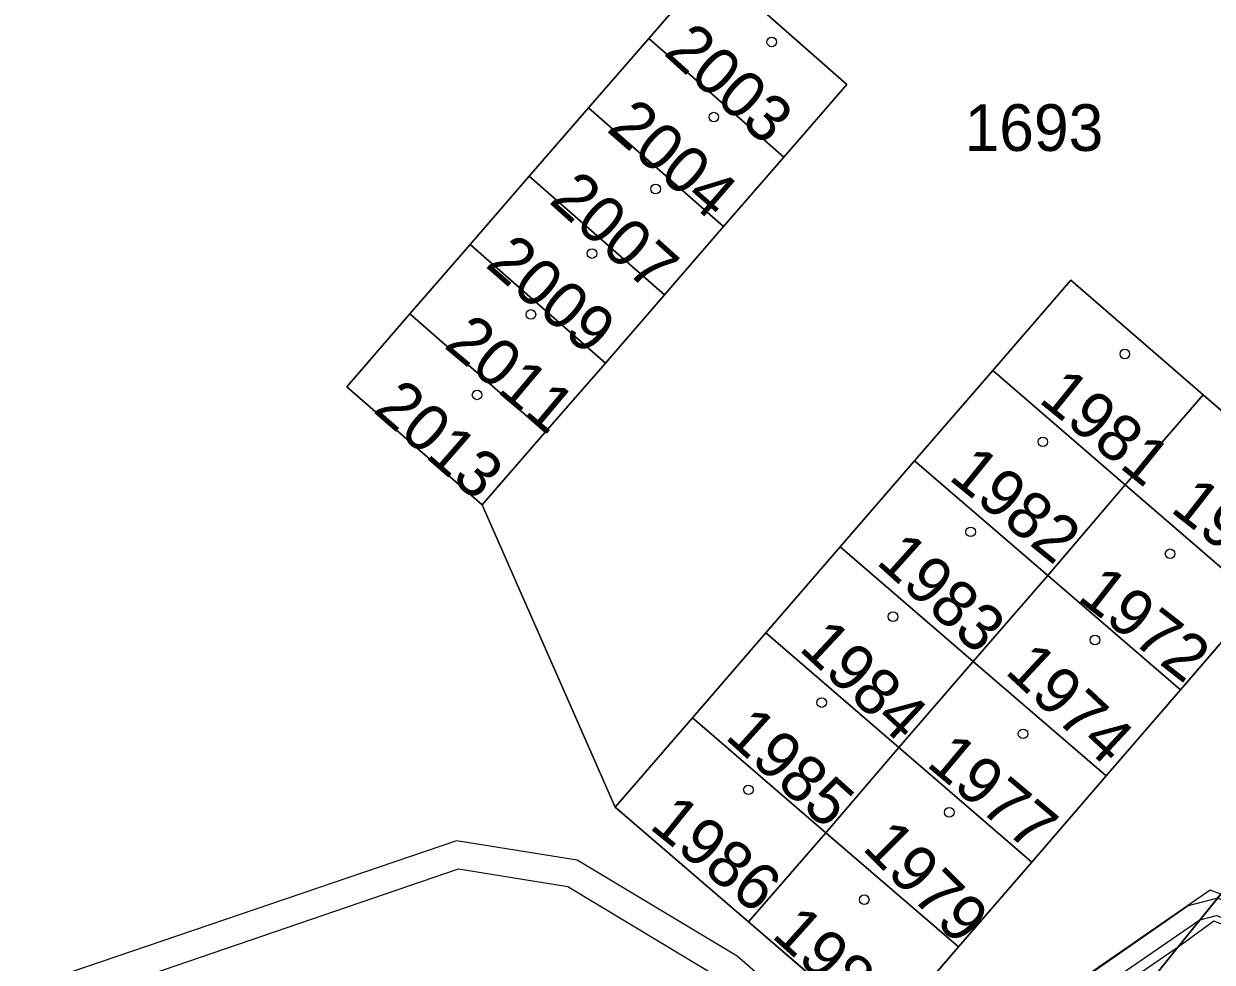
# Model space of a CAD drawing. Extents: x -689422 to -685210, y -987725 to -982160.
# Drawn here: x -687007.98 to -686964.66, y -985054.34 to -985020.15 of the extents above; entities that cross this region are included whole.
import ezdxf

# ---------------------------------------------------------------- set-up
doc = ezdxf.new("R2010")
doc.units = 0
for name, color, linetype in [('KN_Budovy', 7, 'Continuous'), ('KN_Hranice_parcel', 7, 'Continuous'), ('KN_Parcelni cisla', 7, 'Continuous'), ('KN_Polygon parcely', 7, 'Continuous'), ('KN_POZEMKY_OSTATNI PLOCHA', 7, 'Continuous'), ('KN_POZEMKY_ZASTAVENA PLOCHA', 7, 'Continuous'), ('KN_VYUZITI_17_ostatni plocha_ostatni komunikace', 7, 'Continuous'), ('KN_VYUZITI_23_ostatni plocha_manipulacni plocha', 7, 'Continuous'), ('KN_VYUZITI_26_ostatni plocha_jina plocha', 7, 'Continuous'), ('KN_Věcná břemena k části', 7, 'Continuous'), ('KN_Značky budov', 7, 'Continuous')]:
    doc.layers.add(name, color=color, linetype=linetype)

msp = doc.modelspace()

# ---------------------------------------------------------------- linework, layer by layer
at = {"layer": 'KN_Budovy'}
for points in [[(-686982.9, -985018.03), (-686985.2, -985020.68), (-686980.28, -985025.01), (-686977.98, -985022.36)], [(-686985.2, -985020.68), (-686987.4, -985023.21), (-686982.47, -985027.53), (-686980.28, -985025.01)], [(-686987.4, -985023.21), (-686989.56, -985025.7), (-686984.63, -985030.02), (-686982.47, -985027.53)], [(-686989.56, -985025.7), (-686991.71, -985028.19), (-686986.78, -985032.51), (-686984.63, -985030.02)], [(-686986.78, -985032.51), (-686991.71, -985028.19), (-686993.91, -985030.72), (-686988.97, -985035.03)], [(-686969.82, -985029.49), (-686972.66, -985032.78), (-686967.83, -985036.95), (-686964.99, -985033.67)], [(-686991.27, -985037.68), (-686988.97, -985035.03), (-686993.91, -985030.72), (-686996.21, -985033.37)], [(-686972.66, -985032.78), (-686975.51, -985036.07), (-686970.66, -985040.25), (-686967.83, -985036.95)], [(-686960.16, -985037.86), (-686964.99, -985033.67), (-686967.83, -985036.95), (-686962.99, -985041.13)], [(-686970.66, -985040.25), (-686975.51, -985036.07), (-686978.22, -985039.2), (-686973.37, -985043.38)], [(-686965.82, -985044.42), (-686962.99, -985041.13), (-686967.83, -985036.95), (-686970.66, -985040.25)], [(-686978.22, -985039.2), (-686980.93, -985042.34), (-686976.08, -985046.52), (-686973.37, -985043.38)], [(-686968.53, -985047.55), (-686965.82, -985044.42), (-686970.66, -985040.25), (-686973.37, -985043.38)], [(-686980.93, -985042.34), (-686983.61, -985045.44), (-686978.75, -985049.62), (-686976.08, -985046.52)], [(-686976.08, -985046.52), (-686971.24, -985050.69), (-686968.53, -985047.55), (-686973.37, -985043.38)], [(-686986.42, -985048.69), (-686981.56, -985052.87), (-686978.75, -985049.62), (-686983.61, -985045.44)], [(-686973.91, -985053.78), (-686971.24, -985050.69), (-686976.08, -985046.52), (-686978.75, -985049.62)], [(-686981.56, -985052.87), (-686976.72, -985057.03), (-686973.91, -985053.78), (-686978.75, -985049.62)]]:
    msp.add_lwpolyline(points, close=True, dxfattribs=at)
at = {"layer": 'KN_Hranice_parcel'}
for p, q in [((-686982.9, -985018.03), (-686985.2, -985020.68)), ((-686985.2, -985020.68), (-686987.4, -985023.21)), ((-686985.2, -985020.68), (-686980.28, -985025.01)), ((-686987.4, -985023.21), (-686989.56, -985025.7)), ((-686987.4, -985023.21), (-686982.47, -985027.53)), ((-686980.28, -985025.01), (-686982.47, -985027.53)), ((-686989.56, -985025.7), (-686991.71, -985028.19)), ((-686989.56, -985025.7), (-686984.63, -985030.02)), ((-686982.47, -985027.53), (-686984.63, -985030.02)), ((-686991.71, -985028.19), (-686993.91, -985030.72)), ((-686991.71, -985028.19), (-686986.78, -985032.51)), ((-686984.63, -985030.02), (-686986.78, -985032.51)), ((-686993.91, -985030.72), (-686988.97, -985035.03)), ((-686986.78, -985032.51), (-686988.97, -985035.03)), ((-686975.51, -985036.07), (-686972.66, -985032.78)), ((-686972.66, -985032.78), (-686967.83, -985036.95)), ((-686964.99, -985033.67), (-686967.83, -985036.95)), ((-686988.97, -985035.03), (-686991.27, -985037.68)), ((-686978.22, -985039.2), (-686975.51, -985036.07)), ((-686975.51, -985036.07), (-686970.66, -985040.25)), ((-686967.83, -985036.95), (-686970.66, -985040.25)), ((-686967.83, -985036.95), (-686962.99, -985041.13)), ((-686991.27, -985037.68), (-686986.42, -985048.69)), ((-686980.93, -985042.34), (-686978.22, -985039.2)), ((-686978.22, -985039.2), (-686973.37, -985043.38)), ((-686970.66, -985040.25), (-686973.37, -985043.38)), ((-686970.66, -985040.25), (-686965.82, -985044.42)), ((-686962.99, -985041.13), (-686965.82, -985044.42)), ((-686983.61, -985045.44), (-686980.93, -985042.34)), ((-686980.93, -985042.34), (-686976.08, -985046.52)), ((-686973.37, -985043.38), (-686976.08, -985046.52)), ((-686973.37, -985043.38), (-686968.53, -985047.55)), ((-686965.82, -985044.42), (-686968.53, -985047.55)), ((-686986.42, -985048.69), (-686983.61, -985045.44)), ((-686983.61, -985045.44), (-686978.75, -985049.62)), ((-686976.08, -985046.52), (-686978.75, -985049.62)), ((-686976.08, -985046.52), (-686971.24, -985050.69)), ((-686968.53, -985047.55), (-686971.24, -985050.69)), ((-686986.42, -985048.69), (-686981.56, -985052.87)), ((-686978.75, -985049.62), (-686981.56, -985052.87)), ((-686978.75, -985049.62), (-686973.91, -985053.78)), ((-686971.24, -985050.69), (-686973.91, -985053.78)), ((-686981.56, -985052.87), (-686976.72, -985057.03)), ((-686973.91, -985053.78), (-686976.72, -985057.03))]:
    msp.add_line(p, q, dxfattribs=at)
for points in [[(-686922.82, -985000.41), (-686954.95, -985040.22), (-686965.9, -985053.78), (-686972.42, -985061.86), (-686995.97, -985078.92)], [(-686982.9, -985018.03), (-686977.98, -985022.36), (-686980.28, -985025.01)], [(-686972.66, -985032.78), (-686969.82, -985029.49), (-686964.99, -985033.67)], [(-686993.91, -985030.72), (-686996.21, -985033.37), (-686991.27, -985037.68)], [(-686964.99, -985033.67), (-686960.16, -985037.86), (-686962.99, -985041.13)]]:
    msp.add_lwpolyline(points, dxfattribs=at)
at = {"layer": 'KN_Polygon parcely'}
for points in [[(-686890.65, -984964.43), (-686900, -984974.94), (-686916.44, -984994.31), (-686922.82, -985000.41), (-686954.95, -985040.22), (-686965.9, -985053.78), (-686972.42, -985061.86), (-686995.97, -985078.92), (-686990.2, -985087.27), (-686975.94, -985072.54), (-686963.43, -985059.62), (-686938.91, -985034.08), (-686924.32, -985014.77), (-686910.26, -984997.29), (-686909.57, -984996.43), (-686890.43, -984975.03)], [(-686972.42, -985061.86), (-686965.9, -985053.78), (-686954.95, -985040.22), (-686922.82, -985000.41)], [(-686976.72, -985057.03), (-686981.56, -985052.87), (-686986.42, -985048.69), (-686991.27, -985037.68), (-686996.21, -985033.37), (-686993.91, -985030.72), (-686991.71, -985028.19), (-686989.56, -985025.7), (-686987.4, -985023.21), (-686985.2, -985020.68), (-686982.9, -985018.03)], [(-686982.9, -985018.03), (-686977.98, -985022.36), (-686980.28, -985025.01), (-686982.47, -985027.53), (-686984.63, -985030.02), (-686986.78, -985032.51), (-686988.97, -985035.03), (-686991.27, -985037.68), (-686986.42, -985048.69), (-686983.61, -985045.44), (-686980.93, -985042.34), (-686978.22, -985039.2), (-686975.51, -985036.07), (-686972.66, -985032.78), (-686969.82, -985029.49), (-686964.99, -985033.67), (-686960.16, -985037.86), (-686962.99, -985041.13), (-686965.82, -985044.42), (-686968.53, -985047.55), (-686971.24, -985050.69), (-686973.91, -985053.78), (-686976.72, -985057.03)]]:
    msp.add_lwpolyline(points, dxfattribs=at)
for points in [[(-686980.28, -985025.01), (-686977.98, -985022.36), (-686982.9, -985018.03), (-686985.2, -985020.68)], [(-686987.4, -985023.21), (-686982.47, -985027.53), (-686980.28, -985025.01), (-686985.2, -985020.68)], [(-686984.63, -985030.02), (-686982.47, -985027.53), (-686987.4, -985023.21), (-686989.56, -985025.7)], [(-686991.71, -985028.19), (-686986.78, -985032.51), (-686984.63, -985030.02), (-686989.56, -985025.7)], [(-686991.71, -985028.19), (-686993.91, -985030.72), (-686988.97, -985035.03), (-686986.78, -985032.51)], [(-686967.83, -985036.95), (-686964.99, -985033.67), (-686969.82, -985029.49), (-686972.66, -985032.78)], [(-686996.21, -985033.37), (-686991.27, -985037.68), (-686988.97, -985035.03), (-686993.91, -985030.72)], [(-686970.66, -985040.25), (-686967.83, -985036.95), (-686972.66, -985032.78), (-686975.51, -985036.07)], [(-686967.83, -985036.95), (-686962.99, -985041.13), (-686960.16, -985037.86), (-686964.99, -985033.67)], [(-686973.37, -985043.38), (-686970.66, -985040.25), (-686975.51, -985036.07), (-686978.22, -985039.2)], [(-686970.66, -985040.25), (-686965.82, -985044.42), (-686962.99, -985041.13), (-686967.83, -985036.95)], [(-686976.08, -985046.52), (-686973.37, -985043.38), (-686978.22, -985039.2), (-686980.93, -985042.34)], [(-686973.37, -985043.38), (-686968.53, -985047.55), (-686965.82, -985044.42), (-686970.66, -985040.25)], [(-686983.61, -985045.44), (-686978.75, -985049.62), (-686976.08, -985046.52), (-686980.93, -985042.34)], [(-686971.24, -985050.69), (-686968.53, -985047.55), (-686973.37, -985043.38), (-686976.08, -985046.52)], [(-686981.56, -985052.87), (-686978.75, -985049.62), (-686983.61, -985045.44), (-686986.42, -985048.69)], [(-686978.75, -985049.62), (-686973.91, -985053.78), (-686971.24, -985050.69), (-686976.08, -985046.52)], [(-686981.56, -985052.87), (-686976.72, -985057.03), (-686973.91, -985053.78), (-686978.75, -985049.62)]]:
    msp.add_lwpolyline(points, close=True, dxfattribs=at)
at = {"layer": 'KN_POZEMKY_OSTATNI PLOCHA'}
for p, q in [((-686982.9, -985018.03), (-686985.2, -985020.68)), ((-686977.98, -985022.36), (-686982.9, -985018.03)), ((-686985.2, -985020.68), (-686987.4, -985023.21)), ((-686980.28, -985025.01), (-686977.98, -985022.36)), ((-686987.4, -985023.21), (-686989.56, -985025.7)), ((-686982.47, -985027.53), (-686980.28, -985025.01)), ((-686989.56, -985025.7), (-686991.71, -985028.19)), ((-686984.63, -985030.02), (-686982.47, -985027.53)), ((-686991.71, -985028.19), (-686993.91, -985030.72)), ((-686969.82, -985029.49), (-686972.66, -985032.78)), ((-686964.99, -985033.67), (-686969.82, -985029.49)), ((-686986.78, -985032.51), (-686984.63, -985030.02)), ((-686993.91, -985030.72), (-686996.21, -985033.37)), ((-686988.97, -985035.03), (-686986.78, -985032.51)), ((-686972.66, -985032.78), (-686975.51, -985036.07)), ((-686996.21, -985033.37), (-686991.27, -985037.68)), ((-686960.16, -985037.86), (-686964.99, -985033.67)), ((-686991.27, -985037.68), (-686988.97, -985035.03)), ((-686975.51, -985036.07), (-686978.22, -985039.2)), ((-686991.27, -985037.68), (-686986.42, -985048.69)), ((-686986.42, -985048.69), (-686991.27, -985037.68)), ((-686978.22, -985039.2), (-686980.93, -985042.34)), ((-686965.9, -985053.78), (-686954.95, -985040.22)), ((-686954.95, -985040.22), (-686965.9, -985053.78)), ((-686965.82, -985044.42), (-686962.99, -985041.13)), ((-686980.93, -985042.34), (-686983.61, -985045.44)), ((-686968.53, -985047.55), (-686965.82, -985044.42)), ((-686983.61, -985045.44), (-686986.42, -985048.69)), ((-686971.24, -985050.69), (-686968.53, -985047.55)), ((-686986.42, -985048.69), (-686981.56, -985052.87)), ((-686973.91, -985053.78), (-686971.24, -985050.69)), ((-686981.56, -985052.87), (-686976.72, -985057.03)), ((-686976.72, -985057.03), (-686973.91, -985053.78)), ((-686972.42, -985061.86), (-686965.9, -985053.78)), ((-686965.9, -985053.78), (-686972.42, -985061.86))]:
    msp.add_line(p, q, dxfattribs=at)
at = {"layer": 'KN_POZEMKY_ZASTAVENA PLOCHA'}
for p, q in [((-686985.2, -985020.68), (-686982.9, -985018.03)), ((-686982.9, -985018.03), (-686977.98, -985022.36)), ((-686987.4, -985023.21), (-686985.2, -985020.68)), ((-686980.28, -985025.01), (-686985.2, -985020.68)), ((-686985.2, -985020.68), (-686980.28, -985025.01)), ((-686977.98, -985022.36), (-686980.28, -985025.01)), ((-686989.56, -985025.7), (-686987.4, -985023.21)), ((-686982.47, -985027.53), (-686987.4, -985023.21)), ((-686987.4, -985023.21), (-686982.47, -985027.53)), ((-686980.28, -985025.01), (-686982.47, -985027.53)), ((-686991.71, -985028.19), (-686989.56, -985025.7)), ((-686989.56, -985025.7), (-686984.63, -985030.02)), ((-686984.63, -985030.02), (-686989.56, -985025.7)), ((-686982.47, -985027.53), (-686984.63, -985030.02)), ((-686993.91, -985030.72), (-686991.71, -985028.19)), ((-686991.71, -985028.19), (-686986.78, -985032.51)), ((-686986.78, -985032.51), (-686991.71, -985028.19)), ((-686972.66, -985032.78), (-686969.82, -985029.49)), ((-686969.82, -985029.49), (-686964.99, -985033.67)), ((-686984.63, -985030.02), (-686986.78, -985032.51)), ((-686996.21, -985033.37), (-686993.91, -985030.72)), ((-686993.91, -985030.72), (-686988.97, -985035.03)), ((-686988.97, -985035.03), (-686993.91, -985030.72)), ((-686986.78, -985032.51), (-686988.97, -985035.03)), ((-686975.51, -985036.07), (-686972.66, -985032.78)), ((-686972.66, -985032.78), (-686967.83, -985036.95)), ((-686967.83, -985036.95), (-686972.66, -985032.78)), ((-686991.27, -985037.68), (-686996.21, -985033.37)), ((-686967.83, -985036.95), (-686964.99, -985033.67)), ((-686964.99, -985033.67), (-686967.83, -985036.95)), ((-686964.99, -985033.67), (-686960.16, -985037.86)), ((-686988.97, -985035.03), (-686991.27, -985037.68)), ((-686978.22, -985039.2), (-686975.51, -985036.07)), ((-686970.66, -985040.25), (-686975.51, -985036.07)), ((-686975.51, -985036.07), (-686970.66, -985040.25)), ((-686970.66, -985040.25), (-686967.83, -985036.95)), ((-686967.83, -985036.95), (-686970.66, -985040.25)), ((-686962.99, -985041.13), (-686967.83, -985036.95)), ((-686967.83, -985036.95), (-686962.99, -985041.13)), ((-686980.93, -985042.34), (-686978.22, -985039.2)), ((-686978.22, -985039.2), (-686973.37, -985043.38)), ((-686973.37, -985043.38), (-686978.22, -985039.2)), ((-686973.37, -985043.38), (-686970.66, -985040.25)), ((-686970.66, -985040.25), (-686973.37, -985043.38)), ((-686965.82, -985044.42), (-686970.66, -985040.25)), ((-686970.66, -985040.25), (-686965.82, -985044.42)), ((-686962.99, -985041.13), (-686965.82, -985044.42)), ((-686983.61, -985045.44), (-686980.93, -985042.34)), ((-686976.08, -985046.52), (-686980.93, -985042.34)), ((-686980.93, -985042.34), (-686976.08, -985046.52)), ((-686973.37, -985043.38), (-686976.08, -985046.52)), ((-686976.08, -985046.52), (-686973.37, -985043.38)), ((-686973.37, -985043.38), (-686968.53, -985047.55)), ((-686968.53, -985047.55), (-686973.37, -985043.38)), ((-686965.82, -985044.42), (-686968.53, -985047.55)), ((-686986.42, -985048.69), (-686983.61, -985045.44)), ((-686983.61, -985045.44), (-686978.75, -985049.62)), ((-686978.75, -985049.62), (-686983.61, -985045.44)), ((-686978.75, -985049.62), (-686976.08, -985046.52)), ((-686976.08, -985046.52), (-686978.75, -985049.62)), ((-686971.24, -985050.69), (-686976.08, -985046.52)), ((-686976.08, -985046.52), (-686971.24, -985050.69)), ((-686968.53, -985047.55), (-686971.24, -985050.69)), ((-686981.56, -985052.87), (-686986.42, -985048.69)), ((-686981.56, -985052.87), (-686978.75, -985049.62)), ((-686978.75, -985049.62), (-686981.56, -985052.87)), ((-686978.75, -985049.62), (-686973.91, -985053.78)), ((-686973.91, -985053.78), (-686978.75, -985049.62)), ((-686971.24, -985050.69), (-686973.91, -985053.78)), ((-686976.72, -985057.03), (-686981.56, -985052.87)), ((-686973.91, -985053.78), (-686976.72, -985057.03))]:
    msp.add_line(p, q, dxfattribs=at)
at = {"layer": 'KN_VYUZITI_17_ostatni plocha_ostatni komunikace'}
for p, q in [((-686965.9, -985053.78), (-686954.95, -985040.22)), ((-686972.42, -985061.86), (-686965.9, -985053.78))]:
    msp.add_line(p, q, dxfattribs=at)
at = {"layer": 'KN_VYUZITI_23_ostatni plocha_manipulacni plocha'}
for p, q in [((-686977.98, -985022.36), (-686982.9, -985018.03)), ((-686980.28, -985025.01), (-686977.98, -985022.36)), ((-686982.47, -985027.53), (-686980.28, -985025.01)), ((-686984.63, -985030.02), (-686982.47, -985027.53)), ((-686969.82, -985029.49), (-686972.66, -985032.78)), ((-686964.99, -985033.67), (-686969.82, -985029.49)), ((-686986.78, -985032.51), (-686984.63, -985030.02)), ((-686988.97, -985035.03), (-686986.78, -985032.51)), ((-686972.66, -985032.78), (-686975.51, -985036.07)), ((-686960.16, -985037.86), (-686964.99, -985033.67)), ((-686991.27, -985037.68), (-686988.97, -985035.03)), ((-686975.51, -985036.07), (-686978.22, -985039.2)), ((-686986.42, -985048.69), (-686991.27, -985037.68)), ((-686978.22, -985039.2), (-686980.93, -985042.34)), ((-686954.95, -985040.22), (-686965.9, -985053.78)), ((-686965.82, -985044.42), (-686962.99, -985041.13)), ((-686980.93, -985042.34), (-686983.61, -985045.44)), ((-686968.53, -985047.55), (-686965.82, -985044.42)), ((-686983.61, -985045.44), (-686986.42, -985048.69)), ((-686971.24, -985050.69), (-686968.53, -985047.55)), ((-686973.91, -985053.78), (-686971.24, -985050.69)), ((-686976.72, -985057.03), (-686973.91, -985053.78)), ((-686965.9, -985053.78), (-686972.42, -985061.86))]:
    msp.add_line(p, q, dxfattribs=at)
at = {"layer": 'KN_VYUZITI_26_ostatni plocha_jina plocha'}
for p, q in [((-686982.9, -985018.03), (-686985.2, -985020.68)), ((-686985.2, -985020.68), (-686987.4, -985023.21)), ((-686987.4, -985023.21), (-686989.56, -985025.7)), ((-686989.56, -985025.7), (-686991.71, -985028.19)), ((-686991.71, -985028.19), (-686993.91, -985030.72)), ((-686993.91, -985030.72), (-686996.21, -985033.37)), ((-686996.21, -985033.37), (-686991.27, -985037.68)), ((-686991.27, -985037.68), (-686986.42, -985048.69)), ((-686986.42, -985048.69), (-686981.56, -985052.87)), ((-686981.56, -985052.87), (-686976.72, -985057.03))]:
    msp.add_line(p, q, dxfattribs=at)
at = {"layer": 'KN_Věcná břemena k části'}
for points in [[(-686977.55, -985057.97), (-686981.98, -985054.12), (-686987.81, -985050.62), (-686992.21, -985049.92), (-687007.98, -985055.29)], [(-687007.78, -985056.29), (-686992.13, -985050.94), (-686988.15, -985051.58), (-686982.56, -985054.94)], [(-686943.85, -985059.86), (-686958.26, -985054.23), (-686964.35, -985051.86), (-686964.74, -985051.71), (-686974.26, -985058.3)], [(-686956.96, -985054.86), (-686958.36, -985054.34), (-686964.47, -985052.01), (-686965.54, -985052.29), (-686973.9, -985058.1)], [(-686973.56, -985058.6), (-686965.11, -985052.8), (-686964.51, -985052.64), (-686958.81, -985054.81)], [(-686973.88, -985059.24), (-686965.9, -985053.78), (-686964.6, -985052.83), (-686959.06, -985055.07)]]:
    msp.add_lwpolyline(points, dxfattribs=at)
at = {"layer": 'KN_Značky budov'}
for centre in [(-686980.717, -985020.809), (-686982.827, -985023.549), (-686984.947, -985026.169), (-686987.267, -985028.519), (-686989.497, -985030.739), (-686967.847, -985032.179), (-686991.457, -985033.669), (-686970.837, -985035.379), (-686973.467, -985038.659), (-686966.197, -985039.459), (-686976.297, -985041.749), (-686968.937, -985042.599), (-686978.897, -985044.879), (-686971.557, -985046.019), (-686981.567, -985048.059), (-686974.247, -985048.879), (-686977.347, -985052.059)]:
    msp.add_circle(centre, 0.175, dxfattribs=at)

# ---------------------------------------------------------------- texts
at = {"layer": 'KN_Parcelni cisla'}
for s, rotation, p in [('2003', 318, (-686984.698, -985021.241)), ('2004', 319, (-686986.777, -985024.031)), ('2007', 318, (-686988.878, -985026.641)), ('2009', 319, (-686991.197, -985028.971)), ('2011', 320, (-686992.706, -985031.911)), ('1981', 321, (-686971.034, -985033.9)), ('2013', 319, (-686995.287, -985034.261)), ('1982', 321, (-686974.314, -985036.72)), ('1968', 322, (-686966.233, -985037.889)), ('1983', 318, (-686976.958, -985039.791)), ('1972', 322, (-686969.623, -985041.109)), ('1984', 317, (-686979.769, -985042.941)), ('1974', 317, (-686972.259, -985043.781)), ('1985', 318, (-686982.468, -985046.161)), ('1977', 320, (-686975.126, -985047.161)), ('1986', 321, (-686985.224, -985049.43)), ('1979', 315, (-686977.461, -985050.201)), ('1980', 318, (-686980.768, -985053.401))]:
    msp.add_text(s, height=1.7, rotation=rotation, dxfattribs=at).set_placement(p)
msp.add_text('1693', height=1.7, dxfattribs=at).set_placement((-686973.69, -985024.78))

doc.saveas('drawing.dxf')
